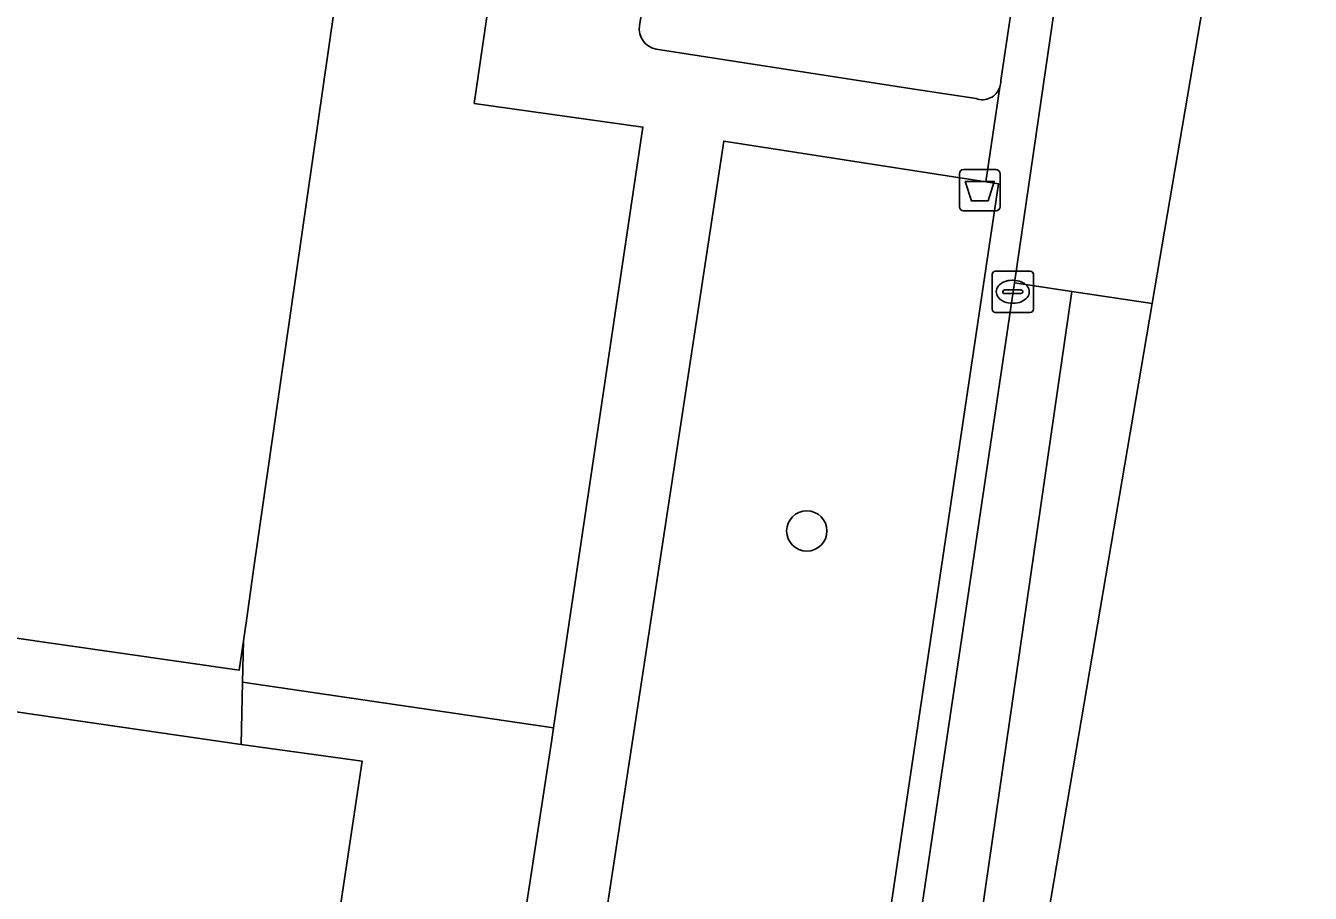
# Model space of a CAD drawing. Extents: x 163008 to 163854, y 382777 to 383982.
# Drawn here: x 163712.9 to 163744.1, y 383136.12 to 383157.2 of the extents above; entities that cross this region are included whole.
import ezdxf

# ---------------------------------------------------------------- set-up
doc = ezdxf.new("R2010")
doc.units = 0
for name, color, linetype in [('IMGEO_Afvalbak', 7, 'Continuous'), ('IMGEO_Boom', 7, 'Continuous'), ('IMGEO_Erf', 7, 'Continuous'), ('IMGEO_Groenvoorziening', 7, 'Continuous'), ('IMGEO_Hek', 7, 'Continuous'), ('IMGEO_Kolk', 7, 'Continuous'), ('IMGEO_Pand', 7, 'Continuous'), ('IMGEO_Rijbaan_lokaal_open', 7, 'Continuous'), ('IMGEO_Terreindeel_open', 7, 'Continuous'), ('IMGEO_Terreindeel_zand', 7, 'Continuous'), ('IMGEO_Voetpad_open', 7, 'Continuous')]:
    doc.layers.add(name, color=color, linetype=linetype)

msp = doc.modelspace()

# ---------------------------------------------------------------- linework, layer by layer
at = {"layer": 'IMGEO_Afvalbak'}
for p, q in [((163735.677, 383153.7), (163736.467, 383153.7)), ((163736.467, 383153.7), (163735.677, 383153.7)), ((163735.577, 383152.8), (163735.577, 383153.6)), ((163735.577, 383153.6), (163735.577, 383152.8)), ((163736.567, 383153.6), (163736.567, 383152.8)), ((163736.567, 383152.8), (163736.567, 383153.6)), ((163736.467, 383152.7), (163735.677, 383152.7)), ((163735.677, 383152.7), (163736.467, 383152.7))]:
    msp.add_line(p, q, dxfattribs=at)
msp.add_lwpolyline([(163735.72, 383153.414), (163736.424, 383153.414), (163736.275, 383152.944), (163735.869, 383152.944), (163735.72, 383153.414)], dxfattribs=at)
for centre, start, end in [((163735.677, 383153.6), 90, 180), ((163735.677, 383153.6), 90, 180), ((163736.467, 383153.6), 0, 90), ((163736.467, 383153.6), 360, 90), ((163735.677, 383152.8), 180, 270), ((163735.677, 383152.8), 180, 270), ((163736.467, 383152.8), 270, 0), ((163736.467, 383152.8), 270, 0)]:
    msp.add_arc(centre, 0.1, start, end, dxfattribs=at)
at = {"layer": 'IMGEO_Boom'}
msp.add_circle((163731.872, 383144.921), 0.489, dxfattribs=at)
at = {"layer": 'IMGEO_Erf'}
msp.add_lwpolyline([(163711.509, 383166.754), (163714.167, 383166.372), (163714.751, 383170.436), (163722.092, 383169.381), (163718.432, 383143.923), (163718.263, 383142.745), (163718.192, 383142.253), (163718.17, 383141.248), (163725.721, 383140.138), (163727.894, 383154.735), (163723.797, 383155.311), (163726.338, 383172.701), (163697.534, 383177.061)], dxfattribs=at)
at = {"layer": 'IMGEO_Groenvoorziening'}
for points in [[(163736.584, 383155.863), (163738.807, 383170.8)], [(163728.218, 383156.628), (163734.479, 383155.658), (163735.981, 383155.426)], [(163726.863, 383100.64), (163727.225, 383103.062), (163727.689, 383104.611), (163729.604, 383108.978), (163729.892, 383109.86), (163730.184, 383110.755), (163733.286, 383131.597), (163735.465, 383146.236), (163736.525, 383153.358), (163736.218, 383153.406), (163729.856, 383154.392), (163728.769, 383147.255), (163726.543, 383132.643), (163723.23, 383110.894), (163719.918, 383089.145), (163716.864, 383069.095)], [(163651.938, 383093.599), (163714.654, 383068.002), (163725.671, 383139.799), (163725.721, 383140.138), (163718.17, 383141.248), (163718.136, 383139.733), (163721.075, 383139.327), (163719.071, 383125.948), (163720.61, 383125.712), (163718.335, 383110.478), (163715.712, 383110.88)]]:
    msp.add_lwpolyline(points, dxfattribs=at)
for centre, radius, start, end in [((163728.301, 383157.119), 0.498, 170.901, 260.4212), ((163736.106, 383155.851), 0.478, 341.7021, 1.4439), ((163736.136, 383155.848), 0.449, 249.8784, 340.933)]:
    msp.add_arc(centre, radius, start, end, dxfattribs=at)
at = {"layer": 'IMGEO_Hek'}
msp.add_lwpolyline([(163668.146, 383152.551), (163671.878, 383176.79), (163672.946, 383177.576), (163673.417, 383178.311), (163676.436, 383180.421), (163676.757, 383180.227), (163679.151, 383179.843), (163697.534, 383177.061), (163726.338, 383172.701), (163723.797, 383155.311), (163727.894, 383154.735), (163725.721, 383140.138), (163725.671, 383139.799), (163714.654, 383068.002), (163651.938, 383093.599), (163652.08, 383093.941), (163660.107, 383112.661)], dxfattribs=at)
at = {"layer": 'IMGEO_Kolk'}
for p, q in [((163736.373, 383150.307), (163736.373, 383151.159)), ((163736.448, 383151.233), (163737.3, 383151.233)), ((163737.374, 383151.159), (163737.374, 383150.307)), ((163736.861, 383151.013), (163736.886, 383151.013)), ((163736.632, 383150.727), (163736.632, 383150.739)), ((163737.07, 383150.69), (163736.672, 383150.69)), ((163736.675, 383150.776), (163737.073, 383150.776)), ((163737.116, 383150.739), (163737.116, 383150.727)), ((163737.3, 383150.233), (163736.448, 383150.233)), ((163736.884, 383150.453), (163736.859, 383150.453))]:
    msp.add_line(p, q, dxfattribs=at)
for points in [[(163736.373, 383150.307), (163736.373, 383151.159)], [(163736.448, 383151.233), (163737.3, 383151.233)], [(163737.374, 383151.159), (163737.374, 383150.307)], [(163737.3, 383150.233), (163736.448, 383150.233)]]:
    msp.add_lwpolyline(points, dxfattribs=at)
for centre, radius, start, end in [((163736.45, 383151.157), 0.0765, 91.552, 178.448), ((163736.45, 383151.157), 0.0765, 91.552, 178.448), ((163737.298, 383151.157), 0.0765, 1.552, 88.448), ((163737.298, 383151.157), 0.0765, 1.552, 88.448), ((163736.672, 383150.736), 0.0403, 85.8775, 175.7526), ((163736.669, 383150.726), 0.0366, 178.938, 274.7102), ((163737.073, 383150.733), 0.043, 264.8664, 352.4533), ((163737.077, 383150.738), 0.0386, 1.7309, 96.639), ((163736.45, 383150.309), 0.0765, 181.552, 268.448), ((163736.45, 383150.309), 0.0765, 181.552, 268.448), ((163737.298, 383150.309), 0.0765, 271.552, 358.448), ((163737.298, 383150.309), 0.0765, 271.552, 358.448)]:
    msp.add_arc(centre, radius, start, end, dxfattribs=at)
for centre, major_axis, ratio, start_param, end_param in [((163736.86, 383150.733), (-0.387, 0.002), 0.722429, 4.712389, 7.853982), ((163736.885, 383150.733), (-0.39, 0.002), 0.717154, 1.570796, 4.712389)]:
    msp.add_ellipse(centre, major_axis=major_axis, ratio=ratio, start_param=start_param, end_param=end_param, dxfattribs=at)
at = {"layer": 'IMGEO_Pand'}
msp.add_lwpolyline([(163722.092, 383169.381), (163714.751, 383170.436), (163714.167, 383166.372), (163711.509, 383166.754), (163709.651, 383153.819), (163712.484, 383153.412), (163712.102, 383150.752), (163711.953, 383149.719), (163711.028, 383143.282), (163710.925, 383142.567), (163718.089, 383141.539), (163718.192, 383142.253), (163718.263, 383142.745), (163718.432, 383143.923)], close=True, dxfattribs=at)
at = {"layer": 'IMGEO_Rijbaan_lokaal_open'}
for points in [[(163740.262, 383150.444), (163741.922, 383160.196), (163744.099, 383172.988), (163740.271, 383173.557), (163739.894, 383171.129), (163739.221, 383166.789), (163736.913, 383150.948), (163738.309, 383150.738), (163740.262, 383150.444)], [(163738.309, 383150.738), (163736.913, 383150.948), (163730.949, 383110.749), (163730.548, 383109.231), (163728.38, 383104.264), (163727.945, 383102.781), (163727.659, 383100.795), (163727.642, 383099.228), (163728.327, 383094.259)], [(163718.373, 383004.609), (163724.948, 383047.83), (163725.658, 383053.061), (163733.425, 383110.265), (163740.262, 383150.444), (163738.309, 383150.738), (163731.422, 383103.155), (163730.962, 383100.16)], [(163731.422, 383103.155), (163738.309, 383150.738)]]:
    msp.add_lwpolyline(points, dxfattribs=at)
at = {"layer": 'IMGEO_Terreindeel_open'}
msp.add_lwpolyline([(163710.925, 383142.567), (163710.903, 383142.385), (163710.71, 383140.812), (163718.136, 383139.733), (163718.17, 383141.248), (163718.192, 383142.253), (163718.089, 383141.539)], close=True, dxfattribs=at)
at = {"layer": 'IMGEO_Terreindeel_zand'}
msp.add_lwpolyline([(163718.136, 383139.733), (163710.71, 383140.812), (163710.043, 383140.891), (163709.143, 383136.114), (163708.586, 383133.179), (163708.393, 383130.951), (163708.565, 383129.238), (163709.57, 383127.403), (163710.626, 383127.241), (163719.071, 383125.948), (163721.075, 383139.327)], close=True, dxfattribs=at)
at = {"layer": 'IMGEO_Voetpad_open'}
for points in [[(163727.809, 383157.198), (163728.492, 383161.586), (163729.863, 383170.272), (163729.895, 383170.477), (163730.167, 383172.202), (163726.338, 383172.701), (163723.797, 383155.311), (163727.894, 383154.735), (163725.721, 383140.138), (163725.671, 383139.799), (163714.654, 383068.002), (163714.38, 383064.486)], [(163727.642, 383099.228), (163727.659, 383100.795), (163727.945, 383102.781), (163728.38, 383104.264), (163730.548, 383109.231), (163730.949, 383110.749), (163736.913, 383150.948), (163739.221, 383166.789), (163739.894, 383171.129), (163738.875, 383171.285), (163738.87, 383171.257), (163738.807, 383170.8), (163736.584, 383155.863)], [(163735.981, 383155.426), (163734.479, 383155.658), (163728.218, 383156.628)], [(163716.864, 383069.095), (163719.918, 383089.145), (163723.23, 383110.894), (163726.543, 383132.643), (163728.769, 383147.255), (163729.856, 383154.392), (163736.218, 383153.406), (163736.56, 383155.701)], [(163736.56, 383155.701), (163736.218, 383153.406), (163736.525, 383153.358), (163735.465, 383146.236), (163733.286, 383131.597), (163730.184, 383110.755), (163729.892, 383109.86), (163729.604, 383108.978), (163727.689, 383104.611), (163727.225, 383103.062), (163726.863, 383100.64), (163726.901, 383099.138), (163727.57, 383094.263), (163727.539, 383092.894), (163726.821, 383088.074), (163723.612, 383066.507), (163724.341, 383066.364), (163728.285, 383092.684)]]:
    msp.add_lwpolyline(points, dxfattribs=at)
for centre, radius, start, end in [((163728.301, 383157.119), 0.498, 170.901, 260.4212), ((163736.106, 383155.851), 0.478, 341.7021, 1.4439), ((163736.136, 383155.848), 0.449, 249.8784, 340.933)]:
    msp.add_arc(centre, radius, start, end, dxfattribs=at)

doc.saveas('drawing.dxf')
